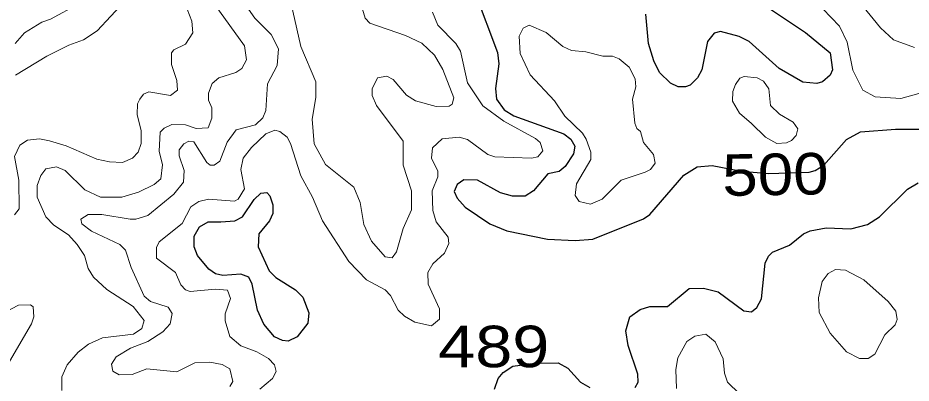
# Model space of a CAD drawing. Extents: x 577 to 602.9, y 7483.8 to 7511.6.
# Drawn here: x 593.545 to 595.268, y 7504.461 to 7505.164 of the extents above; entities that cross this region are included whole.
import ezdxf
from ezdxf.enums import TextEntityAlignment as Align

# ---------------------------------------------------------------- set-up
doc = ezdxf.new("R2010")
doc.units = 0
doc.header["$LTSCALE"] = 0.032
doc.layers.add('1', color=7, linetype='Continuous', lineweight=25)
doc.layers.add('2', color=7, linetype='Continuous', lineweight=13)
doc.layers.add('61', color=7, linetype='Continuous')

msp = doc.modelspace()

# ---------------------------------------------------------------- linework, layer by layer
at = {"layer": '1'}
for points in [[(594.4273, 7505.2129), (594.4703, 7505.0976), (594.4727, 7505.0762), (594.4663, 7505.0285), (594.4679, 7505.0078), (594.483, 7504.9871), (594.5013, 7504.976), (594.5983, 7504.941), (594.6118, 7504.9307), (594.619, 7504.9171), (594.6166, 7504.9028), (594.6007, 7504.8782), (594.5888, 7504.8686), (594.5673, 7504.8639), (594.5395, 7504.8313), (594.5235, 7504.8209), (594.4989, 7504.8209), (594.4758, 7504.8273), (594.4313, 7504.8519), (594.4051, 7504.8527), (594.3923, 7504.8432), (594.3868, 7504.8297), (594.3923, 7504.8169), (594.4075, 7504.7995), (594.4552, 7504.7676), (594.4878, 7504.7541), (594.5665, 7504.7382), (594.6198, 7504.7358), (594.654, 7504.7382)], [(594.9887, 7505.1867), (595.0643, 7505.1366), (595.112, 7505.0969), (595.116, 7505.0642), (595.112, 7505.0539), (595.0969, 7505.0412), (595.0857, 7505.038), (595.0587, 7505.0404), (595.0134, 7505.0666), (594.9553, 7505.1191), (594.9362, 7505.1287), (594.9005, 7505.1382), (594.8877, 7505.135), (594.875, 7505.1191), (594.8639, 7505.0642), (594.8559, 7505.0491), (594.8416, 7505.0348), (594.8329, 7505.0316), (594.8186, 7505.0316), (594.8035, 7505.0388), (594.7828, 7505.0595), (594.7716, 7505.0817), (594.7613, 7505.1151), (594.7565, 7505.1716)], [(594.8841, 7504.8798), (594.9408, 7504.8688), (594.9936, 7504.8648), (595.0711, 7504.8674), (595.0826, 7504.8702), (595.0993, 7504.8806), (595.143, 7504.9299), (595.17, 7504.945), (595.2376, 7504.9497), (595.3497, 7504.9497)], [(594.654, 7504.7382), (594.7518, 7504.7772), (594.7637, 7504.7859), (594.8297, 7504.8615), (594.8551, 7504.8774), (594.8841, 7504.8798)], [(594.7359, 7504.452), (594.7414, 7504.4623), (594.7406, 7504.4782), (594.7223, 7504.5331), (594.7176, 7504.5617), (594.7255, 7504.5887), (594.7454, 7504.6023), (594.7637, 7504.6086), (594.7979, 7504.6086), (594.84, 7504.6428), (594.8671, 7504.6436), (594.8957, 7504.6364), (594.945, 7504.5999), (594.9601, 7504.5983), (594.9704, 7504.6062), (594.9792, 7504.6229), (594.9863, 7504.6921), (594.9927, 7504.7056), (595.0007, 7504.7128), (595.0333, 7504.7263), (595.0603, 7504.7486), (595.073, 7504.7541), (595.104, 7504.7597), (595.1517, 7504.7581), (595.1835, 7504.7661), (595.2066, 7504.7812), (595.2607, 7504.8344), (595.2814, 7504.8464)], [(594.4645, 7504.4489), (594.4712, 7504.4693), (594.481, 7504.4814), (594.4999, 7504.4932), (594.542, 7504.4993), (594.5872, 7504.4997), (594.6055, 7504.4893), (594.6301, 7504.4623), (594.6484, 7504.452)]]:
    msp.add_lwpolyline(points, dxfattribs=at)
msp.add_lwpolyline([(593.9365, 7504.7717), (593.9637, 7504.7732), (593.9781, 7504.7812), (594.0011, 7504.8146), (594.0138, 7504.8265), (594.025, 7504.8281), (594.0313, 7504.8217), (594.0369, 7504.8042), (594.0369, 7504.7875), (594.0305, 7504.7732), (594.0099, 7504.7486), (594.0083, 7504.7231), (594.0297, 7504.677), (594.0425, 7504.6643), (594.0806, 7504.6404), (594.0949, 7504.6261), (594.1061, 7504.5959), (594.1045, 7504.576), (594.0838, 7504.5498), (594.0663, 7504.5418), (594.0552, 7504.5426), (594.0401, 7504.5498), (594.0194, 7504.5744), (594.0075, 7504.6015), (593.9971, 7504.6516), (593.9908, 7504.6651), (593.9749, 7504.6706), (593.9407, 7504.6683), (593.9264, 7504.6714), (593.9136, 7504.6802), (593.8914, 7504.7064), (593.885, 7504.7231), (593.885, 7504.7438), (593.8954, 7504.7621), (593.9121, 7504.7716)], close=True, dxfattribs=at)
at = {"layer": '2'}
for points in [[(593.6982, 7505.1398), (593.7506, 7505.1962), (593.7657, 7505.2281), (593.7681, 7505.2559), (593.7634, 7505.2774), (593.7053, 7505.3752), (593.6958, 7505.4109), (593.695, 7505.4364), (593.7013, 7505.4746), (593.7244, 7505.5278), (593.7554, 7505.5787), (593.7586, 7505.605), (593.7459, 7505.6256), (593.7323, 7505.6296), (593.6663, 7505.6276), (593.6352, 7505.62), (593.6188, 7505.6118), (593.5932, 7505.5827), (593.5781, 7505.5724), (593.5503, 7505.5628), (593.4898, 7505.5517)], [(593.5383, 7505.3108), (593.5558, 7505.3052), (593.5844, 7505.3044), (593.6123, 7505.3108), (593.6385, 7505.3115), (593.6648, 7505.3004), (593.6791, 7505.2901), (593.7037, 7505.2638), (593.7085, 7505.2511), (593.7045, 7505.2304), (593.6918, 7505.2153), (593.6624, 7505.1915), (593.6083, 7505.1621), (593.5916, 7505.1565), (593.5582, 7505.1358), (593.5399, 7505.1151)], [(594.2023, 7505.2074), (594.215, 7505.1636), (594.2238, 7505.1541), (594.2929, 7505.1302), (594.324, 7505.1159), (594.3486, 7505.0929), (594.3645, 7505.065), (594.386, 7505.0102), (594.3828, 7504.9982), (594.3772, 7504.9943), (594.3518, 7504.9935), (594.312, 7505.0046), (594.2945, 7505.0157), (594.2691, 7505.046), (594.2564, 7505.0523), (594.2389, 7505.0491), (594.2285, 7505.0277), (594.2285, 7505.0149), (594.2365, 7504.9959), (594.2882, 7504.9267), (594.2882, 7504.8806), (594.3041, 7504.8313), (594.3041, 7504.7947), (594.2882, 7504.7589), (594.2755, 7504.7136), (594.2667, 7504.7024), (594.2532, 7504.704), (594.2269, 7504.7343), (594.2126, 7504.7661), (594.2055, 7504.809), (594.1928, 7504.8384), (594.1387, 7504.8822), (594.1164, 7504.9219), (594.1124, 7504.9696), (594.1196, 7505.011), (594.1196, 7505.0412), (594.091, 7505.1096), (594.0679, 7505.2122)], [(595.2742, 7505.1072), (595.2336, 7505.1223), (595.209, 7505.1454), (595.1549, 7505.2122)], [(593.8628, 7505.205), (593.8803, 7505.1581), (593.8826, 7505.1358), (593.8683, 7505.1135), (593.8461, 7505.1032), (593.8413, 7505.0969), (593.8413, 7505.0746), (593.8516, 7505.0436), (593.8532, 7505.0253), (593.8397, 7505.0149), (593.7976, 7505.0221), (593.7872, 7505.0173), (593.7801, 7505.0078), (593.7761, 7504.999), (593.7753, 7504.9784), (593.7832, 7504.9466), (593.7832, 7504.9227), (593.7769, 7504.906), (593.7665, 7504.8941), (593.7467, 7504.8861), (593.722, 7504.8869), (593.6974, 7504.8925), (593.6385, 7504.9179), (593.6059, 7504.9275), (593.5868, 7504.9315), (593.5638, 7504.9291), (593.5487, 7504.9195), (593.5383, 7504.8973), (593.5471, 7504.8519), (593.5479, 7504.7963), (593.5383, 7504.7851)], [(595.0818, 7505.1994), (595.1295, 7505.1485), (595.1446, 7505.1175), (595.1557, 7505.0635), (595.1748, 7505.0253), (595.1987, 7505.0126), (595.248, 7505.0094), (595.2941, 7505.0221)], [(593.99, 7505.1811), (594.0019, 7505.1636), (594.0337, 7505.1326), (594.048, 7505.1048), (594.0449, 7505.073), (594.0266, 7505.0372), (594.0234, 7504.9863), (594.0178, 7504.972), (594.0035, 7504.9585), (593.9661, 7504.9489), (593.9486, 7504.9251), (593.9343, 7504.8885), (593.924, 7504.8806), (593.916, 7504.8806), (593.9097, 7504.8861), (593.8842, 7504.9259), (593.8747, 7504.9267), (593.8651, 7504.9219), (593.8564, 7504.91), (593.8564, 7504.8989), (593.8659, 7504.8702), (593.8643, 7504.848), (593.8461, 7504.8249), (593.796, 7504.7836), (593.7729, 7504.7764), (593.7618, 7504.7764), (593.7069, 7504.7859), (593.6807, 7504.7859), (593.6663, 7504.7764), (593.6687, 7504.7676), (593.687, 7504.7533), (593.7419, 7504.7279), (593.753, 7504.7168)], [(593.9192, 7504.9911), (593.9129, 7505.0062), (593.9129, 7505.0197), (593.92, 7505.038), (593.9327, 7505.0491), (593.9653, 7505.0595), (593.9773, 7505.0666), (593.986, 7505.0833), (593.982, 7505.1104), (593.9256, 7505.1891)], [(593.8127, 7504.7223), (593.8174, 7504.7327), (593.862, 7504.7684), (593.8787, 7504.8003), (593.8938, 7504.8106), (593.9129, 7504.8154), (593.963, 7504.8114), (593.9701, 7504.8154), (593.982, 7504.8352), (593.9749, 7504.8726), (593.9796, 7504.8941), (593.9956, 7504.9148), (594.0234, 7504.941), (594.0409, 7504.9482), (594.0504, 7504.9458), (594.0647, 7504.9346), (594.0711, 7504.9227), (594.091, 7504.8599), (594.1132, 7504.8193), (594.1323, 7504.7732), (594.1832, 7504.6953), (594.2174, 7504.6595), (594.2532, 7504.6404), (594.2635, 7504.6293), (594.2786, 7504.6015), (594.2906, 7504.5895), (594.3104, 7504.5784), (594.343, 7504.5712), (594.3582, 7504.584), (594.3582, 7504.6038), (594.3367, 7504.6516), (594.3359, 7504.6738), (594.3454, 7504.6905), (594.3677, 7504.7112), (594.3764, 7504.7295), (594.3749, 7504.7422), (594.3518, 7504.7716), (594.3454, 7504.7931), (594.3438, 7504.8313), (594.355, 7504.8583), (594.355, 7504.8694), (594.343, 7504.8941), (594.3446, 7504.914), (594.3637, 7504.9315), (594.3963, 7504.9346), (594.4122, 7504.9299), (594.4512, 7504.9012), (594.4647, 7504.8965), (594.5355, 7504.8941), (594.5482, 7504.8965), (594.5577, 7504.9084), (594.5522, 7504.9243), (594.5434, 7504.9322), (594.4822, 7504.9656), (594.4416, 7504.9951), (594.4122, 7505.0396), (594.3987, 7505.1), (594.39, 7505.1151), (594.355, 7505.1501), (594.3446, 7505.1756)], [(593.5407, 7505.0539), (593.6011, 7505.0905), (593.6433, 7505.112), (593.6719, 7505.1223), (593.6982, 7505.1398)], [(593.6298, 7504.4464), (593.6298, 7504.4726), (593.6401, 7504.4957), (593.6616, 7504.5203), (593.6815, 7504.5355), (593.7085, 7504.5482), (593.7681, 7504.5553), (593.784, 7504.5657), (593.7888, 7504.5816), (593.7673, 7504.6086), (593.7164, 7504.6412), (593.691, 7504.6651), (593.6807, 7504.6818), (593.6735, 7504.7064), (593.6592, 7504.7279), (593.6425, 7504.7462), (593.6147, 7504.7653), (593.5988, 7504.7812), (593.5821, 7504.8193), (593.5821, 7504.8416), (593.5892, 7504.8607), (593.5988, 7504.8734), (593.6194, 7504.8774), (593.6361, 7504.8702), (593.6743, 7504.8329), (593.7045, 7504.8193), (593.7459, 7504.8193), (593.7777, 7504.8289), (593.8079, 7504.8432), (593.8206, 7504.8543), (593.8238, 7504.8814), (593.8174, 7504.9076), (593.8198, 7504.9442), (593.827, 7504.9521), (593.8421, 7504.9593), (593.8683, 7504.9585), (593.889, 7504.9513), (593.9121, 7504.9529), (593.9192, 7504.9712), (593.9192, 7504.9911)], [(593.753, 7504.7168), (593.7634, 7504.6834), (593.7888, 7504.6285), (593.8007, 7504.6182), (593.8349, 7504.607), (593.8429, 7504.5951), (593.8389, 7504.5752), (593.8246, 7504.5593), (593.796, 7504.541), (593.7626, 7504.5283), (593.7347, 7504.5116), (593.726, 7504.4973), (593.7284, 7504.4838), (593.7403, 7504.4766), (593.7657, 7504.4774), (593.7936, 7504.4885), (593.8516, 7504.4822), (593.8866, 7504.4997), (593.9152, 7504.5013), (593.9391, 7504.4965), (593.9542, 7504.4885), (593.9598, 7504.4639), (593.9542, 7504.4543)], [(594.0115, 7504.4488), (594.0361, 7504.4695), (594.0433, 7504.483), (594.0401, 7504.4957), (594.0282, 7504.5084), (594.0059, 7504.5211), (593.9749, 7504.5323), (593.9542, 7504.5506), (593.9447, 7504.5808), (593.9447, 7504.5943), (593.955, 7504.6237), (593.9494, 7504.6396), (593.9256, 7504.642), (593.8771, 7504.6372), (593.8683, 7504.6404), (593.8596, 7504.65), (593.8492, 7504.6738), (593.8127, 7504.7016), (593.8127, 7504.7223)], [(593.5065, 7504.5903), (593.5463, 7504.611), (593.5693, 7504.6118), (593.5749, 7504.6078), (593.5757, 7504.5887), (593.5717, 7504.5752)], [(593.5717, 7504.5752), (593.5288, 7504.5021)], [(594.8154, 7504.4504), (594.8138, 7504.487), (594.8178, 7504.5092), (594.8353, 7504.541), (594.8504, 7504.5514), (594.8718, 7504.5553), (594.8901, 7504.5402), (594.9052, 7504.5076), (594.9076, 7504.4798), (594.914, 7504.4623), (594.937, 7504.44)]]:
    msp.add_lwpolyline(points, dxfattribs=at)
for points in [[(594.5641, 7505.1366), (594.5959, 7505.1096), (594.6126, 7505.1016), (594.6404, 7505.0992), (594.673, 7505.0905), (594.6921, 7505.0905), (594.7048, 7505.0857), (594.7239, 7505.0698), (594.7359, 7505.0468), (594.7367, 7505.0316), (594.7303, 7505.0078), (594.7351, 7504.9617), (594.739, 7504.9513), (594.7462, 7504.9458), (594.7518, 7504.9243), (594.7708, 7504.9012), (594.774, 7504.8845), (594.7653, 7504.8726), (594.7549, 7504.867), (594.7088, 7504.8519), (594.6722, 7504.8154), (594.6492, 7504.8058), (594.6277, 7504.8106), (594.6198, 7504.8225), (594.6222, 7504.8448), (594.65, 7504.8917), (594.65, 7504.906), (594.6412, 7504.9307), (594.6341, 7504.9426), (594.5999, 7504.9752), (594.58, 7505.0046), (594.5331, 7505.0547), (594.514, 7505.0961), (594.5116, 7505.1295), (594.5196, 7505.1446), (594.5315, 7505.1501)], [(594.9601, 7504.9609), (594.9871, 7504.9346), (595.0086, 7504.9227), (595.0277, 7504.9235), (595.0372, 7504.9283), (595.046, 7504.9378), (595.0492, 7504.9505), (595.0404, 7504.9633), (595.0142, 7504.9792), (594.9967, 7504.9959), (594.9935, 7505.0277), (594.9832, 7505.0428), (594.9712, 7505.0491), (594.9458, 7505.0515), (594.9378, 7505.0483), (594.9291, 7505.0364), (594.9243, 7505.0229), (594.9235, 7505.0038), (594.937, 7504.9808)], [(595.1851, 7504.5084), (595.1979, 7504.5164), (595.2169, 7504.5537), (595.2368, 7504.5728), (595.2408, 7504.5832), (595.2384, 7504.5991), (595.2233, 7504.6182), (595.1764, 7504.6595), (595.1414, 7504.6786), (595.1223, 7504.6794), (595.108, 7504.6722), (595.0961, 7504.6563), (595.0889, 7504.6253), (595.0905, 7504.5967), (595.112, 7504.5569), (595.143, 7504.5211), (595.1684, 7504.5084)]]:
    msp.add_lwpolyline(points, close=True, dxfattribs=at)

# ---------------------------------------------------------------- texts
at = {"layer": '61', "width": 1.15}
msp.add_text('500', height=0.08, rotation=0.946, dxfattribs=at).set_placement((595.0068, 7504.823), align=Align.CENTER)
at = {"layer": '61', "width": 1.2}
msp.add_text('489', height=0.08, dxfattribs=at).set_placement((594.4629, 7504.4913), align=Align.CENTER)

doc.saveas('drawing.dxf')
